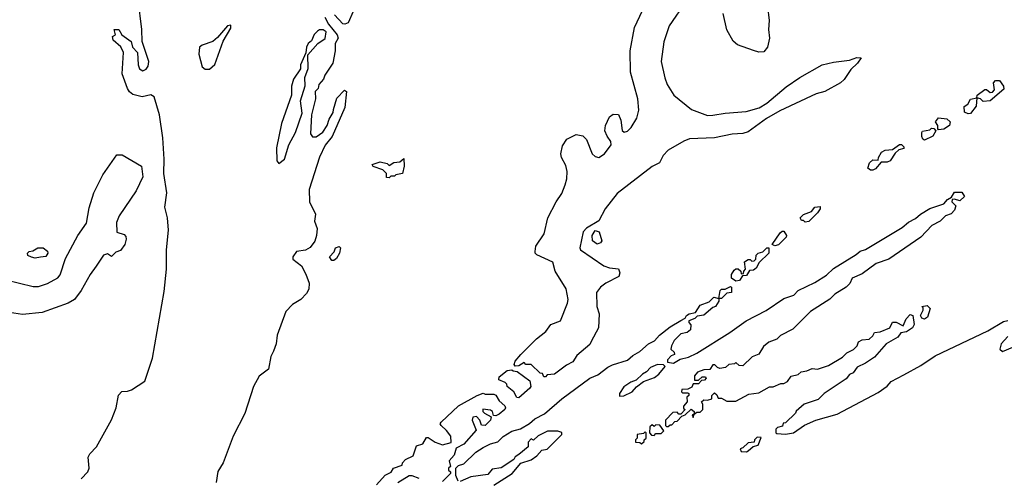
# Model space of a CAD drawing. Extents: x 2293878 to 2522763, y 823964 to 1006972.
# Tile 376 of 407: x 2503718 to 2509255, y 861198 to 863780. Entities that reach past the tile are written whole.
import ezdxf

# ---------------------------------------------------------------- set-up
doc = ezdxf.new("R2010")
doc.units = 0

msp = doc.modelspace()

# ---------------------------------------------------------------- linework, layer by layer
at = {"layer": '0CON20XD'}
for points in [[(2504063.3, 861195), (2504102, 861235), (2504108.8, 861255), (2504103, 861317), (2504113.6, 861336.4), (2504150, 861375), (2504235, 861527.5), (2504260, 861595), (2504273.6, 861666.4), (2504293.3, 861686.7), (2504325, 861688.5), (2504347, 861697), (2504421.4, 861745), (2504466, 861874), (2504530.6, 862249.4), (2504543.2, 862375), (2504544.6, 862485), (2504554.2, 862595), (2504550, 862665), (2504535.4, 862725), (2504546.2, 862805), (2504528.5, 862915), (2504530.4, 862995), (2504523.1, 863115), (2504504, 863245), (2504475.3, 863345.3), (2504455, 863356.8), (2504406.4, 863346.4), (2504355, 863359.1), (2504335, 863374.5), (2504325, 863392), (2504294.7, 863475), (2504301.9, 863595), (2504286.5, 863626.5), (2504244, 863665), (2504240, 863685), (2504257.5, 863695), (2504250, 863725), (2504276.7, 863725), (2504292.5, 863695), (2504345, 863656.7), (2504352, 863625), (2504381.2, 863595), (2504384.5, 863525), (2504392.6, 863502.6), (2504411.7, 863491.7), (2504429.5, 863500.5), (2504441.1, 863518.9), (2504444.6, 863545), (2504406.6, 863656.6), (2504405.4, 863724.6), (2504384.1, 863895)], [(2507465.7, 863885), (2507370, 863745), (2507340.6, 863655), (2507325.6, 863545), (2507345, 863452.5), (2507359.4, 863415), (2507395.7, 863355), (2507495, 863274.2), (2507585, 863241.4), (2507615, 863241.9), (2507685, 863254.2), (2507803, 863263), (2507875.4, 863284.5), (2507919.2, 863310.8), (2508028.7, 863401.3), (2508105, 863454.2), (2508230, 863525), (2508295, 863541.4), (2508385, 863552), (2508425, 863568), (2508450, 863565), (2508430, 863535), (2508391.2, 863498.8), (2508355, 863443.8), (2508333.3, 863425), (2508245, 863376), (2508197, 863363), (2507993, 863267), (2507916.9, 863223.1), (2507815, 863149.4), (2507785, 863139.5), (2507724.3, 863135.7), (2507624.5, 863115.5), (2507485, 863108.5), (2507453.1, 863096.9), (2507364.6, 863045.3), (2507336.9, 863015), (2507316.7, 862973.3), (2507275, 862953.3), (2507078.1, 862801.9), (2507011.2, 862715), (2506975, 862647.5), (2506905, 862606.7), (2506886.7, 862585), (2506867.5, 862495), (2506872.5, 862485), (2507002.5, 862395), (2507033.9, 862383.9), (2507085, 862377.5), (2507092.5, 862355), (2507086.4, 862333.6), (2507015, 862296.7), (2506985, 862273.8), (2506962, 862245), (2506964, 862165), (2506975.8, 862125), (2506972.5, 862045), (2506932.3, 861967.7), (2506925, 861951.2), (2506850.7, 861889.3), (2506828.8, 861855), (2506793.8, 861836.2), (2506725, 861784.2), (2506685, 861780), (2506675, 861770), (2506665, 861770), (2506658.3, 861788.3), (2506645, 861790), (2506595, 861840), (2506565, 861840), (2506555, 861850), (2506525, 861832.5), (2506505, 861830), (2506498.3, 861838.3), (2506505, 861857.5), (2506536.7, 861895), (2506625, 861983.3), (2506677.5, 862025), (2506705, 862063.3), (2506760, 862085), (2506798.6, 862185), (2506802.5, 862205), (2506790.8, 862265), (2506730, 862365), (2506715.5, 862415.5), (2506625.9, 862455.9), (2506616.7, 862465), (2506616.2, 862475), (2506620, 862505), (2506668.1, 862575), (2506688.2, 862665), (2506734.5, 862755), (2506767.5, 862802.5), (2506785, 862851.2), (2506795.5, 862885), (2506796.5, 862925), (2506788.8, 862958.8), (2506765, 863004), (2506760.4, 863025), (2506770.8, 863069.2), (2506795, 863108), (2506847, 863133), (2506885, 863125.8), (2506905.7, 863105), (2506937.5, 863025), (2506955, 863009.2), (2506975, 863004.4), (2507007.5, 863025), (2507044, 863075), (2507042, 863095), (2507020.8, 863125), (2507009.2, 863155), (2507012.9, 863185), (2507035, 863233.8), (2507055, 863248.8), (2507085, 863246.7), (2507099.2, 863215), (2507106.2, 863156.2), (2507116.4, 863146.4), (2507135, 863152), (2507156.2, 863173.8), (2507188.5, 863225), (2507198.9, 863271.1), (2507194.6, 863335), (2507152.7, 863485), (2507150, 863605), (2507175.6, 863735), (2507235, 863864)], [(2505593.3, 863826.7), (2505565, 863762.5), (2505545.8, 863754.2), (2505535, 863756.7), (2505487.7, 863807.7)], [(2507923.6, 863853.6), (2507932.5, 863775), (2507929.2, 863725), (2507933.9, 863676.1), (2507923.3, 863625), (2507901.7, 863598.3), (2507875, 863597.5), (2507845, 863606.2), (2507755, 863639.2), (2507729.7, 863659.7), (2507695, 863722.5), (2507674, 863815)], [(2505433.6, 863795), (2505454.4, 863754.4), (2505503.3, 863695), (2505508.8, 863675), (2505492.5, 863645), (2505492.5, 863605), (2505480, 863535), (2505435, 863467.5), (2505425.8, 863444.2), (2505400, 863415), (2505397, 863393), (2505380, 863375), (2505382.5, 863335), (2505360, 863245), (2505353, 863137), (2505365, 863120), (2505385, 863120), (2505423, 863147), (2505447.5, 863185), (2505459.3, 863220.7), (2505481.7, 863258.3), (2505483.3, 863275)], [(2504785, 863500.9), (2504815, 863528), (2504861.9, 863658.1), (2504905, 863732.5), (2504905, 863750), (2504887.5, 863745), (2504831.2, 863678.8), (2504803.6, 863656.4), (2504745, 863637.1), (2504728.6, 863625), (2504725.5, 863585), (2504743.8, 863515), (2504761.2, 863501.2), (2504785, 863500.9)], [(2505175, 862970), (2505206.7, 862995), (2505232.5, 863075), (2505270, 863145), (2505306.4, 863253.6), (2505297, 863323), (2505323, 863407), (2505322.5, 863455), (2505340, 863505), (2505338.3, 863581.7), (2505394.1, 863645.9), (2505436.7, 863673.3), (2505441.7, 863711.7), (2505425, 863723.3), (2505405, 863723.3), (2505393.3, 863715), (2505375, 863696.7), (2505358.6, 863661.4), (2505341.2, 863645), (2505331.2, 863625), (2505327.5, 863592.5), (2505297.5, 863525), (2505297, 863503), (2505257.5, 863445), (2505246.7, 863405), (2505246.7, 863355), (2505190, 863195), (2505162.3, 863057.7), (2505163.3, 862985), (2505175, 862970)], [(2509135, 863320), (2509120, 863335), (2509100, 863340), (2509102.5, 863355), (2509145, 863387.5), (2509155, 863387.5), (2509175, 863370), (2509188.3, 863371.7), (2509200, 863385), (2509193.3, 863425), (2509205, 863436.7), (2509227, 863437), (2509250, 863405), (2509251.7, 863388.3), (2509175, 863322.5), (2509135, 863320)], [(2505483.3, 863275), (2505501.7, 863338.3), (2505545, 863382.5), (2505556.7, 863375), (2505546.2, 863285), (2505475, 863122.5), (2505436.4, 863073.6), (2505404.1, 863005.9), (2505345.5, 862824.4), (2505348, 862755), (2505382.5, 862685), (2505376.2, 862645), (2505391.2, 862605), (2505388, 862565), (2505377, 862533), (2505352, 862498), (2505325, 862483.3), (2505274.1, 862475.9), (2505253.3, 862445), (2505255, 862432.5), (2505303.8, 862393.8), (2505327.7, 862347.7), (2505346.1, 862296.1), (2505343.9, 862263.9), (2505331.3, 862238.7), (2505298.8, 862205), (2505253.2, 862176.8), (2505215, 862137.5), (2505165.9, 862004.1), (2505161.1, 861955), (2505146.4, 861913.6), (2505130.9, 861885), (2505117.4, 861812.6), (2505065, 861774.2), (2505032.2, 861715), (2504985, 861563.8), (2504919.4, 861435), (2504863.3, 861285), (2504833.1, 861236.9), (2504823.1, 861175)], [(2509050.7, 863250.7), (2509030, 863260), (2509028.3, 863291.7), (2509050, 863305), (2509065, 863332.5), (2509100, 863340), (2509097, 863293), (2509065, 863252.5), (2509050.7, 863250.7)], [(2508885, 863160), (2508880, 863165), (2508880, 863185), (2508867.5, 863205), (2508885, 863226.7), (2508931.7, 863221.7), (2508950, 863205), (2508946.4, 863183.6), (2508915, 863163.3), (2508885, 863160)], [(2508805, 863102.5), (2508797, 863107), (2508791.7, 863121.7), (2508790, 863145), (2508795, 863152.5), (2508835, 863160), (2508845, 863170), (2508858.3, 863168.3), (2508870, 863155), (2508852.5, 863125), (2508805, 863102.5)], [(2508515, 862932.5), (2508503, 862933), (2508487.5, 862945), (2508496, 862975), (2508515, 862991.2), (2508545, 862990), (2508547.5, 863005), (2508565, 863033.3), (2508585, 863046.2), (2508625, 863050), (2508665, 863077.5), (2508677, 863077), (2508690, 863065), (2508690, 863055), (2508661.7, 863048.3), (2508641.7, 863028.3), (2508612.5, 862985), (2508595, 862977.5), (2508562.5, 862977.5), (2508529.6, 862940.5), (2508515, 862932.5)], [(2503640, 862315), (2503795, 862277.3), (2503825, 862278.2), (2503875.7, 862295.7), (2503932.7, 862327.3), (2503946.7, 862343.3), (2503976.7, 862435), (2504044.8, 862565.2), (2504093.3, 862635), (2504109.7, 862720.3), (2504135, 862806.2), (2504185, 862906), (2504265, 863020), (2504295, 863020), (2504402.5, 862955), (2504410, 862895), (2504373.4, 862816.6), (2504277.1, 862675), (2504262.1, 862637.9), (2504263.9, 862583.9), (2504305, 862570), (2504315, 862560), (2504318, 862545), (2504310, 862515), (2504285, 862480), (2504259.3, 862470.7), (2504235, 862447.5), (2504211.2, 862461.2), (2504188.8, 862455), (2504147.8, 862392.2), (2504114.1, 862345.9), (2504064.4, 862255), (2504027.1, 862205), (2503991.2, 862185), (2503845, 862132.5), (2503735, 862121.3), (2503637.5, 862135)], [(2505795, 862890), (2505781.7, 862891.7), (2505780, 862915), (2505760, 862935), (2505705, 862953.3), (2505700, 862965), (2505745, 862980), (2505785, 862970), (2505795, 862960), (2505823, 862977), (2505855, 862980), (2505878.3, 862998.3), (2505880, 862955), (2505870, 862915), (2505832.5, 862907.5), (2505825, 862900), (2505805, 862900), (2505795, 862890)], [(2506183.3, 861183.3), (2506170, 861215), (2506170, 861255), (2506185, 861270), (2506215, 861280), (2506282.5, 861345), (2506325, 861371.2), (2506365, 861393.3), (2506406.1, 861403.9), (2506437, 861433), (2506485, 861463.3), (2506533.6, 861476.4), (2506585, 861506.7), (2506615, 861532.5), (2506669.4, 861560.6), (2506766.2, 861645), (2506925, 861761.4), (2506970, 861780), (2507025, 861823.8), (2507052.3, 861837.7), (2507135.8, 861864.2), (2507165, 861890), (2507205, 861912.5), (2507253.3, 861955), (2507287.5, 861972.5), (2507316.7, 862005), (2507375, 862051.2), (2507435, 862087.5), (2507460, 862100), (2507467.5, 862115), (2507482.5, 862125), (2507518.3, 862131.7), (2507545, 862172.5), (2507595, 862192.5), (2507621.7, 862218.3), (2507650, 862210), (2507650, 862195), (2507630, 862165), (2507615, 862160), (2507565, 862117.5), (2507528.3, 862111.7), (2507515, 862097.5), (2507480, 862085), (2507480, 862075), (2507491.7, 862061.7), (2507490, 862035), (2507471.7, 862018.3), (2507435, 862012.5), (2507397.5, 861975), (2507382.5, 861945), (2507380, 861925), (2507398.3, 861908.3), (2507400, 861895), (2507381.7, 861888.3), (2507360, 861865), (2507361.7, 861851.7), (2507395, 861847.5), (2507431.2, 861868.8), (2507478.8, 861881.2), (2507525, 861903.8), (2507710.4, 862019.5), (2507802.5, 862085), (2507916.1, 862143.9), (2508015, 862210), (2508070.7, 862229.3), (2508095, 862256.2), (2508189.7, 862300.3), (2508255, 862342.5), (2508295, 862380), (2508422, 862458), (2508445, 862476.7), (2508475, 862486.7), (2508680.4, 862609.5), (2508715, 862640), (2508755, 862660), (2508782.5, 862685), (2508835, 862716.7), (2508915, 862742.5), (2508935, 862767.5), (2508958.3, 862781.7), (2508975, 862810), (2509015, 862810), (2509030, 862785), (2509005, 862760), (2508975, 862770), (2508961.7, 862768.3), (2508960, 862755), (2508981.7, 862731.7), (2508975, 862707.5), (2508955, 862687.5), (2508923.6, 862676.4), (2508894, 862646), (2508847.7, 862622.3), (2508785, 862556.2), (2508605, 862431.2), (2508535, 862407.5), (2508455, 862348.8), (2508400, 862325), (2508386.7, 862295), (2508365.8, 862274.2), (2508302.5, 862235), (2508273.6, 862206.4), (2508165, 862137.5), (2508065, 862037.5), (2507997, 862003), (2507975, 861982.5), (2507930, 861965), (2507900, 861940), (2507875, 861897.5), (2507837, 861883), (2507785, 861832.5), (2507763, 861833), (2507745, 861850), (2507737, 861843), (2507705, 861840), (2507687, 861823), (2507655, 861817.5), (2507641.7, 861821.7), (2507627, 861837), (2507615, 861837.5), (2507598.3, 861811.7), (2507565, 861810), (2507530, 861795), (2507512.5, 861775), (2507511.7, 861751.7), (2507535, 861750), (2507555, 861770), (2507575, 861770), (2507578.3, 861761.7), (2507568.3, 861751.7), (2507551.7, 861748.3), (2507535, 861730), (2507505, 861730), (2507498.3, 861711.7), (2507475, 861700), (2507441.7, 861698.3), (2507440, 861685), (2507445, 861680), (2507475, 861680), (2507480, 861675), (2507480, 861665), (2507470, 861655), (2507471.7, 861628.3), (2507450, 861605), (2507451.7, 861591.7), (2507460, 861585), (2507435, 861560), (2507425, 861560), (2507415, 861570), (2507391.7, 861568.3), (2507350, 861525), (2507350, 861495), (2507355, 861490), (2507365, 861490), (2507375, 861500), (2507385, 861500), (2507401.7, 861518.3), (2507415, 861520), (2507441.7, 861548.3), (2507460, 861555), (2507493, 861587), (2507510, 861575), (2507510, 861560), (2507500, 861555), (2507505, 861540), (2507510, 861560), (2507525, 861570), (2507545, 861570), (2507560, 861585), (2507560, 861615), (2507551.7, 861628.3), (2507565, 861640), (2507585, 861637.5), (2507610, 861645), (2507610, 861665), (2507625, 861680), (2507638.3, 861668.3), (2507645, 861650), (2507665, 861650), (2507695, 861632.5), (2507745, 861632.5), (2507818.3, 861671.7), (2507875, 861680), (2507935, 861712.5), (2507955, 861712.5), (2507998.3, 861731.7), (2508015, 861732.5), (2508035, 861742.5), (2508056.4, 861773.6), (2508095, 861782.5), (2508113, 861797), (2508145, 861803.3), (2508175, 861817.5), (2508205, 861812.5), (2508267, 861833), (2508345, 861880), (2508370, 861905), (2508406.4, 861923.6), (2508427.5, 861945), (2508435, 861967.5), (2508455, 861977.5), (2508495, 861982.5)], [(2508135, 862640), (2508125, 862650), (2508115, 862650), (2508107.5, 862665), (2508125, 862682.5), (2508170, 862700), (2508190, 862725), (2508218.3, 862728.3), (2508220, 862715), (2508205, 862692.5), (2508155, 862643.3), (2508135, 862640)], [(2506965, 862516.7), (2506940, 862535), (2506936.7, 862565), (2506955, 862592.5), (2506976.7, 862585), (2506991.2, 862535), (2506985, 862523.3), (2506965, 862516.7)], [(2507965, 862507.5), (2507950, 862515), (2507995, 862580), (2508005, 862590), (2508015, 862590), (2508030, 862565), (2508027.5, 862555), (2507985, 862512.5), (2507965, 862507.5)], [(2503805, 862437.5), (2503785, 862443.3), (2503765, 862452.5), (2503762.5, 862465), (2503772.5, 862475), (2503791.7, 862478.3), (2503820, 862495), (2503850, 862495), (2503875, 862477.5), (2503876.7, 862465), (2503865, 862447.5), (2503835, 862442.5), (2503805, 862437.5)], [(2505485, 862423.8), (2505473.8, 862423.8), (2505460, 862445), (2505487, 862473), (2505493.6, 862496.4), (2505515, 862502.5), (2505522.5, 862495), (2505516.2, 862465), (2505500, 862435), (2505485, 862423.8)], [(2507745, 862307.5), (2507720, 862325), (2507720, 862345), (2507735, 862370), (2507745, 862378), (2507758, 862378), (2507772.5, 862365), (2507775, 862350), (2507788.3, 862351.7), (2507790, 862365), (2507800, 862375), (2507793.6, 862416.4), (2507815, 862430), (2507825, 862430), (2507835, 862420), (2507848.3, 862421.7), (2507858.3, 862431.7), (2507860, 862455), (2507870, 862465), (2507897, 862473), (2507920, 862495), (2507930, 862495), (2507930, 862465), (2507877, 862413), (2507859.3, 862380.7), (2507845, 862370), (2507822.5, 862367.5), (2507805, 862340), (2507781.7, 862338.3), (2507765, 862312.5), (2507745, 862307.5)], [(2507665, 862210), (2507650, 862210), (2507657.5, 862255), (2507665, 862262.5), (2507685, 862262.5), (2507715, 862277.5), (2507720, 862275), (2507720, 862245), (2507695, 862240), (2507665, 862210)], [(2508805, 862093.8), (2508790.7, 862100.7), (2508782.5, 862115), (2508797.5, 862145), (2508797.5, 862157.5), (2508790, 862165), (2508821.7, 862171.7), (2508837.5, 862155), (2508822.5, 862105), (2508805, 862093.8)], [(2508495, 861982.5), (2508515, 862000), (2508525, 862020), (2508557, 862023), (2508610, 862045), (2508625, 862077.5), (2508647, 862077), (2508685, 862057.5), (2508703, 862097), (2508725, 862120), (2508740, 862115), (2508747.5, 862065), (2508737.5, 862045), (2508705, 862022.5), (2508673, 862017), (2508655, 861992.5), (2508590, 861955), (2508525, 861880), (2508475, 861846.7), (2508427.5, 861825), (2508405, 861792.5), (2508385, 861782.5), (2508365, 861757.5), (2508242.5, 861675), (2508208.3, 861641.7), (2508130, 861615), (2508083.6, 861576.4), (2508080, 861565), (2508025, 861510), (2508011.7, 861508.3), (2508008.3, 861491.7), (2507980, 861485), (2507970, 861475), (2507970, 861455), (2507975, 861450), (2508025, 861447.5), (2508070, 861455), (2508131.7, 861498.3), (2508194.1, 861525.9), (2508315, 861560), (2508545, 861682), (2508595, 861716.7), (2508617.5, 861742.5), (2508689.1, 861780.9), (2508785, 861833.8), (2508865, 861888), (2509161.2, 862028.8), (2509249.3, 862080.7), (2509275, 862087.5)], [(2509275, 861997.5), (2509237.5, 861955), (2509230, 861925), (2509245, 861912.5), (2509303, 861937)], [(2507091.7, 861661.7), (2507115, 861662.5), (2507162.5, 861685), (2507187, 861713), (2507225, 861742.5), (2507287.5, 861765), (2507312.5, 861785), (2507348.3, 861828.3), (2507337.5, 861837.5), (2507305, 861840), (2507265, 861822.5), (2507243, 861797), (2507220, 861785), (2507185, 861750), (2507155, 861740), (2507115, 861712.5), (2507090, 861675), (2507091.7, 861661.7)], [(2506525, 861652), (2506514, 861654), (2506496.1, 861686.1), (2506460, 861715), (2506458.3, 861728.3), (2506448.3, 861738.3), (2506413, 861753), (2506415, 861770), (2506460, 861805), (2506485, 861810), (2506493, 861803), (2506515, 861800), (2506587, 861747), (2506592.5, 861715), (2506586.7, 861705), (2506525, 861652)], [(2505725, 861162.5), (2505774.1, 861215.9), (2505806.4, 861233.6), (2505820, 861255), (2505868.3, 861271.7), (2505870, 861285), (2505887.5, 861305), (2505930, 861325), (2505949.3, 861380.7), (2505985, 861392.5), (2506005, 861427.5), (2506015, 861427.5), (2506055, 861401.2), (2506095, 861386.7), (2506145, 861400), (2506142.5, 861435), (2506117.7, 861467.7), (2506087.5, 861495), (2506082.5, 861505), (2506087.5, 861515), (2506185, 861606.2), (2506290, 861665), (2506325, 861677.5), (2506335, 861672.5), (2506385, 861672.5), (2506396.4, 861666.4), (2506413.8, 861635), (2506445.9, 861605.9), (2506450, 861595), (2506446.2, 861585), (2506415, 861558.8), (2506395, 861550), (2506381.7, 861551.7), (2506376.7, 861575), (2506365, 861582.5), (2506321.7, 861588.3), (2506322.5, 861575), (2506332.5, 861565), (2506370, 861545), (2506366.2, 861525), (2506335, 861496.2), (2506315, 861497.5), (2506305.8, 861525.8), (2506286.1, 861546.1), (2506267, 861543), (2506262.5, 861525), (2506285, 861470), (2506215, 861390), (2506172.5, 861367.5), (2506160.7, 861329.3), (2506133.6, 861296.4), (2506140, 861265), (2506130, 861255), (2506130, 861245), (2506140, 861235), (2506140, 861225), (2506095, 861180)], [(2507285, 861440), (2507295, 861450), (2507325, 861450), (2507340, 861465), (2507318.3, 861498.3), (2507295, 861500), (2507285, 861490), (2507275, 861500), (2507261.7, 861488.3), (2507260, 861455), (2507271.7, 861441.7), (2507285, 861440)], [(2506385, 861160), (2506487.5, 861225), (2506536.4, 861283.6), (2506595, 861303.3), (2506625.9, 861324.1), (2506655, 861357.5), (2506685, 861362.5), (2506766.7, 861445), (2506766, 861456), (2506745, 861463.8), (2506687, 861463), (2506633, 861437), (2506607, 861413), (2506595, 861420), (2506578.3, 861401.7), (2506577.5, 861375), (2506525, 861332.5), (2506505, 861320), (2506496.4, 861303.6), (2506425, 861256.7), (2506375, 861250), (2506350.7, 861219.3), (2506255, 861206.7), (2506195, 861180)], [(2507215, 861392.5), (2507230, 861405), (2507230, 861415), (2507240, 861425), (2507240, 861455), (2507235, 861460), (2507225, 861450), (2507190, 861445), (2507190, 861425), (2507180, 861415), (2507181.7, 861401.7), (2507205, 861400), (2507215, 861392.5)], [(2507805, 861347.5), (2507815, 861353.3), (2507841.7, 861378.3), (2507870, 861385), (2507888.3, 861428.3), (2507865, 861430), (2507850, 861415), (2507848.3, 861401.7), (2507815, 861397.5), (2507785, 861370), (2507770, 861365), (2507775, 861350), (2507805, 861347.5)], [(2505965, 861197.5), (2505925, 861212.5), (2505908.3, 861211.7), (2505845, 861172.5)]]:
    msp.add_lwpolyline(points, dxfattribs=at)

doc.saveas('drawing.dxf')
